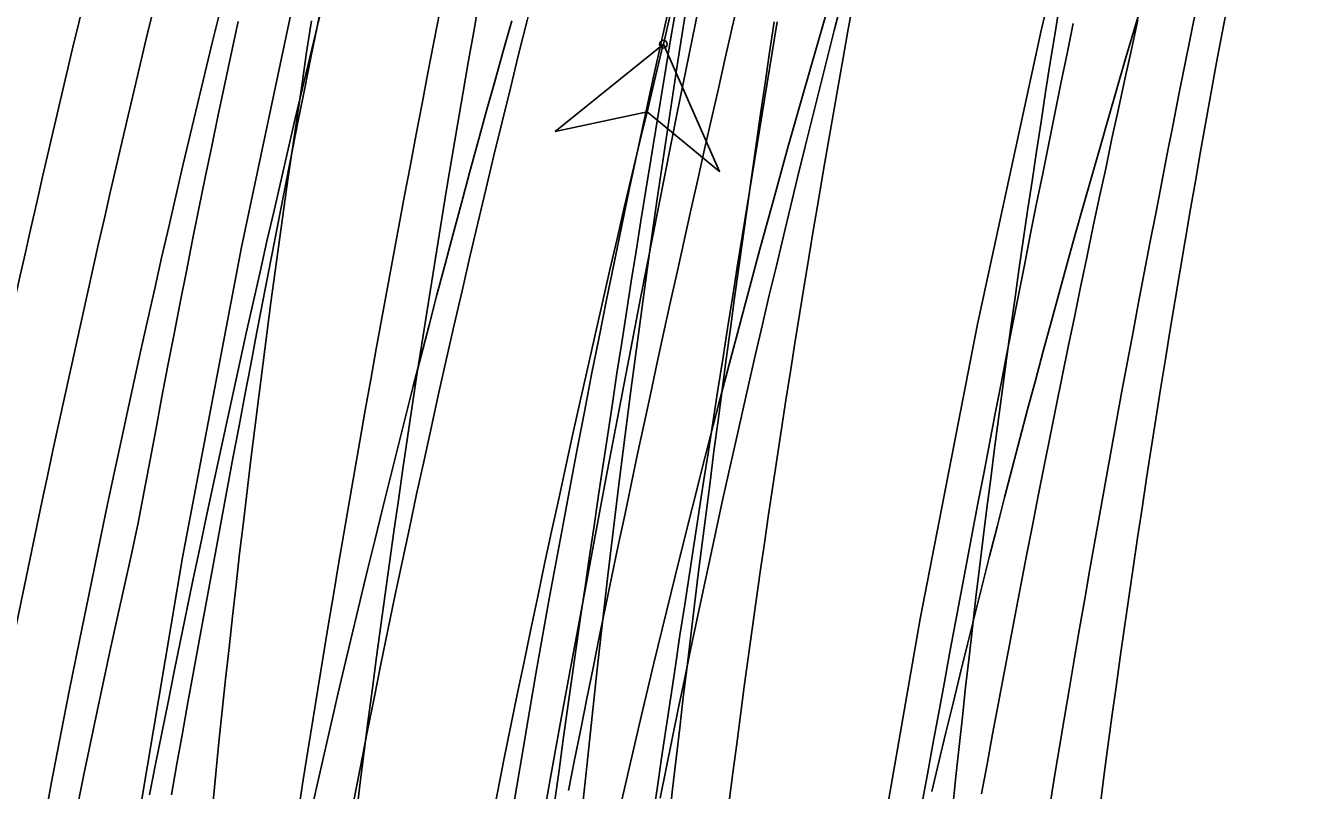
# Model space of a CAD drawing. Extents: x -14 to 1565148, y -25 to 642856.
# Drawn here: x 1564893.47 to 1564907.37, y 636603.78 to 636612.02 of the extents above; entities that cross this region are included whole.
import ezdxf

# ---------------------------------------------------------------- set-up
doc = ezdxf.new("R2010")
doc.units = 0
for name, color, linetype in [('GE_P_Alignment_100_Stations', 7, 'Continuous'), ('GE_X_Alignment', 7, 'Continuous'), ('MT_P_Work_Area', 7, 'Continuous'), ('PM_P_Edge_Line', 7, 'Continuous'), ('PV_P_EOP', 7, 'Continuous'), ('TR_Turning_Path26', 7, 'Continuous'), ('TR_Turning_Path28', 7, 'Continuous'), ('TR_Turning_Path28 - Copy-1', 7, 'Continuous'), ('TR_Turning_Path29', 7, 'Continuous')]:
    doc.layers.add(name, color=color, linetype=linetype)

msp = doc.modelspace()

# ---------------------------------------------------------------- linework, layer by layer
at = {"layer": 'GE_P_Alignment_100_Stations'}
for points in [[(1564894.476, 636602.28), (1564894.597, 636602.932), (1564895.161, 636606.283), (1564895.798, 636609.63), (1564896.505, 636612.963), (1564897.284, 636616.28), (1564898.134, 636619.58), (1564899.054, 636622.862), (1564900.044, 636626.122), (1564901.103, 636629.361)], [(1564902.439, 636601.76), (1564902.567, 636602.42), (1564903.123, 636605.624), (1564903.743, 636608.802), (1564904.432, 636611.966), (1564905.188, 636615.115), (1564906.011, 636618.247), (1564906.9, 636621.36), (1564907.856, 636624.454), (1564908.878, 636627.527)], [(1564895.137, 636609.033), (1564895.204, 636609.371), (1564895.271, 636609.709), (1564895.339, 636610.047), (1564895.408, 636610.384), (1564895.478, 636610.721), (1564895.548, 636611.058), (1564895.619, 636611.394), (1564895.691, 636611.73), (1564895.763, 636612.066)], [(1564894.028, 636603.605), (1564894.098, 636603.946), (1564894.169, 636604.286), (1564894.24, 636604.626), (1564894.312, 636604.966), (1564894.386, 636605.305), (1564894.46, 636605.644), (1564894.535, 636605.982), (1564894.611, 636606.321), (1564894.684, 636606.659), (1564894.75, 636606.999), (1564894.813, 636607.338), (1564894.877, 636607.678), (1564894.94, 636608.017), (1564895.005, 636608.356), (1564895.071, 636608.695), (1564895.137, 636609.033)]]:
    msp.add_lwpolyline(points, dxfattribs=at)
msp.add_arc((1565052.175, 636578.162), 155.536, 161.13776, 170.80813, dxfattribs=at)
at = {"layer": 'GE_X_Alignment'}
msp.add_arc((1565090.27, 636565.174), 201.75, 164.38184, 174.72467, dxfattribs=at)
at = {"layer": 'MT_P_Work_Area'}
for points in [[(1564899.33, 636603.773), (1564899.395, 636604.103), (1564899.461, 636604.434), (1564899.527, 636604.764), (1564899.594, 636605.094), (1564899.661, 636605.424), (1564899.729, 636605.754), (1564899.797, 636606.084), (1564899.866, 636606.413), (1564899.935, 636606.743), (1564900.005, 636607.072), (1564900.075, 636607.402), (1564900.145, 636607.731), (1564900.216, 636608.06), (1564900.287, 636608.389), (1564900.359, 636608.718), (1564900.431, 636609.046), (1564900.504, 636609.375), (1564900.576, 636609.703), (1564900.65, 636610.031), (1564900.723, 636610.36), (1564900.797, 636610.688), (1564900.872, 636611.016), (1564900.946, 636611.343), (1564901.021, 636611.671), (1564901.097, 636611.999), (1564901.172, 636612.326)], [(1564903.251, 636603.762), (1564903.326, 636604.08), (1564903.403, 636604.397), (1564903.479, 636604.715), (1564903.557, 636605.032), (1564903.635, 636605.349), (1564903.714, 636605.666), (1564903.793, 636605.982), (1564903.874, 636606.299), (1564903.954, 636606.615), (1564904.036, 636606.931), (1564904.118, 636607.247), (1564904.201, 636607.563), (1564904.284, 636607.879), (1564904.369, 636608.194), (1564904.453, 636608.509), (1564904.539, 636608.824), (1564904.625, 636609.139), (1564904.712, 636609.454), (1564904.799, 636609.769), (1564904.888, 636610.083), (1564904.976, 636610.397), (1564905.066, 636610.711), (1564905.156, 636611.025), (1564905.247, 636611.338), (1564905.338, 636611.652), (1564905.431, 636611.965), (1564905.523, 636612.278)], [(1564896.54, 636603.5), (1564896.615, 636603.832), (1564896.691, 636604.164), (1564896.767, 636604.495), (1564896.844, 636604.827), (1564896.922, 636605.158), (1564897.001, 636605.489), (1564897.08, 636605.82), (1564897.16, 636606.15), (1564897.24, 636606.481), (1564897.321, 636606.811), (1564897.403, 636607.141), (1564897.486, 636607.471), (1564897.569, 636607.801), (1564897.653, 636608.131), (1564897.738, 636608.46), (1564897.823, 636608.789), (1564897.909, 636609.118), (1564897.996, 636609.447), (1564898.084, 636609.776), (1564898.172, 636610.105), (1564898.261, 636610.433), (1564898.35, 636610.761), (1564898.441, 636611.089), (1564898.532, 636611.417), (1564898.623, 636611.744), (1564898.716, 636612.072)]]:
    msp.add_lwpolyline(points, dxfattribs=at)
msp.add_arc((1565053.64, 636568.192), 157.778, 155.99945, 182.74981, dxfattribs=at)
at = {"layer": 'PM_P_Edge_Line'}
for points in [[(1564894.806, 636603.724), (1564894.872, 636604.057), (1564894.939, 636604.39), (1564895.006, 636604.723), (1564895.073, 636605.056), (1564895.141, 636605.388), (1564895.21, 636605.721), (1564895.279, 636606.053), (1564895.349, 636606.385), (1564895.419, 636606.717), (1564895.489, 636607.049), (1564895.561, 636607.38), (1564895.632, 636607.712), (1564895.705, 636608.043), (1564895.778, 636608.374), (1564895.851, 636608.705), (1564895.925, 636609.036), (1564895.999, 636609.366), (1564896.074, 636609.697), (1564896.15, 636610.027), (1564896.226, 636610.358), (1564896.303, 636610.688), (1564896.38, 636611.018), (1564896.457, 636611.347), (1564896.536, 636611.677), (1564896.614, 636612.006), (1564896.694, 636612.336)], [(1564905.475, 636612.083), (1564905.405, 636611.762), (1564905.334, 636611.442), (1564905.265, 636611.122), (1564905.195, 636610.802), (1564905.127, 636610.481), (1564905.058, 636610.161), (1564904.99, 636609.84), (1564904.923, 636609.519), (1564904.856, 636609.199), (1564904.789, 636608.878), (1564904.723, 636608.557), (1564904.658, 636608.236), (1564904.592, 636607.915), (1564904.528, 636607.594), (1564904.463, 636607.272), (1564904.4, 636606.951), (1564904.336, 636606.63), (1564904.274, 636606.308), (1564904.211, 636605.987), (1564904.149, 636605.665), (1564904.088, 636605.344), (1564904.027, 636605.022), (1564903.967, 636604.701), (1564903.907, 636604.379), (1564903.847, 636604.057), (1564903.788, 636603.735)], [(1564900.353, 636611.82), (1564899.185, 636610.879), (1564900.176, 636611.091), (1564900.96, 636610.448), (1564900.353, 636611.82)]]:
    msp.add_lwpolyline(points, dxfattribs=at)
msp.add_lwpolyline([(1564900.353, 636611.82), (1564899.185, 636610.879), (1564900.176, 636611.091), (1564900.96, 636610.448)], close=True, dxfattribs=at)
msp.add_circle((1564900.353, 636611.82), 0.0417, dxfattribs=at)
msp.add_circle((1564900.353, 636611.82), 0.0417, dxfattribs=at)
for centre, radius, start, end in [((1565173.963, 636549.697), 280.574, 158.77151, 167.20801), ((1565098.103, 636563.671), 203.528, 166.31582, 172.78947)]:
    msp.add_arc(centre, radius, start, end, dxfattribs=at)
at = {"layer": 'PV_P_EOP'}
for radius in [201.75, 201]:
    msp.add_arc((1565090.27, 636565.174), radius, 164.38184, 174.72467, dxfattribs=at)
at = {"layer": 'TR_Turning_Path26'}
for points in [[(1564900.319, 636603.689), (1564900.383, 636604.009), (1564900.447, 636604.329), (1564900.513, 636604.649), (1564900.579, 636604.969), (1564900.645, 636605.289), (1564900.713, 636605.608), (1564900.781, 636605.928), (1564900.849, 636606.247), (1564900.918, 636606.566), (1564900.988, 636606.885), (1564901.059, 636607.204), (1564901.13, 636607.523), (1564901.202, 636607.841), (1564901.275, 636608.16), (1564901.348, 636608.478), (1564901.422, 636608.796), (1564901.496, 636609.114), (1564901.572, 636609.431), (1564901.648, 636609.749), (1564901.724, 636610.067), (1564901.801, 636610.384), (1564901.879, 636610.701), (1564901.958, 636611.018), (1564902.037, 636611.335), (1564902.117, 636611.651), (1564902.197, 636611.968), (1564902.278, 636612.284)], [(1564904.523, 636603.604), (1564904.576, 636603.924), (1564904.628, 636604.243), (1564904.682, 636604.562), (1564904.736, 636604.881), (1564904.79, 636605.201), (1564904.845, 636605.52), (1564904.901, 636605.84), (1564904.957, 636606.159), (1564905.013, 636606.479), (1564905.07, 636606.798), (1564905.128, 636607.118), (1564905.186, 636607.438), (1564905.244, 636607.757), (1564905.303, 636608.077), (1564905.363, 636608.397), (1564905.423, 636608.717), (1564905.483, 636609.036), (1564905.544, 636609.356), (1564905.605, 636609.676), (1564905.667, 636609.996), (1564905.729, 636610.316), (1564905.791, 636610.636), (1564905.854, 636610.956), (1564905.918, 636611.276), (1564905.982, 636611.596), (1564906.046, 636611.916), (1564906.111, 636612.236)], [(1564893.686, 636603.527), (1564893.749, 636603.861), (1564893.814, 636604.195), (1564893.879, 636604.529), (1564893.944, 636604.862), (1564894.011, 636605.196), (1564894.078, 636605.529), (1564894.146, 636605.862), (1564894.214, 636606.195), (1564894.283, 636606.528), (1564894.353, 636606.861), (1564894.424, 636607.193), (1564894.495, 636607.526), (1564894.567, 636607.858), (1564894.64, 636608.19), (1564894.713, 636608.522), (1564894.787, 636608.854), (1564894.862, 636609.186), (1564894.937, 636609.517), (1564895.013, 636609.849), (1564895.09, 636610.18), (1564895.167, 636610.511), (1564895.246, 636610.842), (1564895.324, 636611.173), (1564895.404, 636611.503), (1564895.484, 636611.834), (1564895.565, 636612.164)], [(1564896.414, 636603.555), (1564896.466, 636603.888), (1564896.519, 636604.22), (1564896.573, 636604.553), (1564896.626, 636604.885), (1564896.681, 636605.217), (1564896.736, 636605.549), (1564896.791, 636605.882), (1564896.847, 636606.214), (1564896.904, 636606.545), (1564896.961, 636606.877), (1564897.019, 636607.209), (1564897.077, 636607.54), (1564897.135, 636607.872), (1564897.195, 636608.203), (1564897.254, 636608.534), (1564897.314, 636608.866), (1564897.375, 636609.197), (1564897.436, 636609.528), (1564897.497, 636609.858), (1564897.559, 636610.189), (1564897.622, 636610.52), (1564897.684, 636610.85), (1564897.748, 636611.181), (1564897.811, 636611.511), (1564897.876, 636611.841), (1564897.94, 636612.171)]]:
    msp.add_lwpolyline(points, dxfattribs=at)
msp.add_arc((1565054.322, 636573.101), 160.252, 158.95242, 176.11132, dxfattribs=at)
at = {"layer": 'TR_Turning_Path28'}
for points in [[(1564897.039, 636603.52), (1564897.081, 636603.858), (1564897.124, 636604.197), (1564897.167, 636604.535), (1564897.212, 636604.874), (1564897.257, 636605.212), (1564897.302, 636605.551), (1564897.349, 636605.889), (1564897.396, 636606.227), (1564897.444, 636606.565), (1564897.492, 636606.903), (1564897.541, 636607.24), (1564897.591, 636607.578), (1564897.642, 636607.916), (1564897.693, 636608.253), (1564897.745, 636608.59), (1564897.798, 636608.928), (1564897.852, 636609.265), (1564897.906, 636609.602), (1564897.961, 636609.939), (1564898.016, 636610.275), (1564898.073, 636610.612), (1564898.13, 636610.949), (1564898.187, 636611.285), (1564898.246, 636611.621), (1564898.305, 636611.958), (1564898.365, 636612.294)], [(1564905.066, 636603.602), (1564905.108, 636603.924), (1564905.151, 636604.246), (1564905.195, 636604.568), (1564905.239, 636604.889), (1564905.284, 636605.211), (1564905.33, 636605.532), (1564905.376, 636605.854), (1564905.423, 636606.175), (1564905.471, 636606.496), (1564905.52, 636606.818), (1564905.569, 636607.139), (1564905.618, 636607.46), (1564905.669, 636607.78), (1564905.72, 636608.101), (1564905.771, 636608.422), (1564905.824, 636608.742), (1564905.877, 636609.062), (1564905.931, 636609.383), (1564905.985, 636609.703), (1564906.04, 636610.023), (1564906.096, 636610.343), (1564906.152, 636610.663), (1564906.209, 636610.982), (1564906.267, 636611.302), (1564906.325, 636611.621), (1564906.384, 636611.941), (1564906.444, 636612.26)], [(1564900.235, 636603.459), (1564900.284, 636603.79), (1564900.333, 636604.121), (1564900.383, 636604.452), (1564900.432, 636604.784), (1564900.482, 636605.115), (1564900.532, 636605.446), (1564900.583, 636605.777), (1564900.633, 636606.108), (1564900.684, 636606.439), (1564900.735, 636606.77), (1564900.786, 636607.101), (1564900.838, 636607.432), (1564900.889, 636607.763), (1564900.941, 636608.094), (1564900.993, 636608.425), (1564901.046, 636608.755), (1564901.098, 636609.086), (1564901.151, 636609.417), (1564901.204, 636609.748), (1564901.257, 636610.078), (1564901.31, 636610.409), (1564901.364, 636610.739), (1564901.418, 636611.07), (1564901.472, 636611.4), (1564901.526, 636611.731), (1564901.58, 636612.061)]]:
    msp.add_lwpolyline(points, dxfattribs=at)
msp.add_arc((1565059.003, 636583.538), 159.215, 162.4061, 176.78782, dxfattribs=at)
at = {"layer": 'TR_Turning_Path28 - Copy-1'}
for points in [[(1564903.476, 636603.601), (1564903.51, 636603.923), (1564903.544, 636604.245), (1564903.58, 636604.566), (1564903.615, 636604.888), (1564903.652, 636605.21), (1564903.689, 636605.531), (1564903.727, 636605.853), (1564903.766, 636606.174), (1564903.805, 636606.496), (1564903.845, 636606.817), (1564903.886, 636607.138), (1564903.927, 636607.459), (1564903.97, 636607.78), (1564904.012, 636608.101), (1564904.056, 636608.422), (1564904.1, 636608.742), (1564904.145, 636609.063), (1564904.191, 636609.383), (1564904.237, 636609.704), (1564904.284, 636610.024), (1564904.332, 636610.344), (1564904.38, 636610.664), (1564904.429, 636610.984), (1564904.479, 636611.304), (1564904.529, 636611.624), (1564904.581, 636611.943), (1564904.633, 636612.263)], [(1564899.181, 636603.663), (1564899.227, 636603.992), (1564899.272, 636604.322), (1564899.319, 636604.652), (1564899.365, 636604.981), (1564899.412, 636605.311), (1564899.459, 636605.64), (1564899.507, 636605.969), (1564899.555, 636606.299), (1564899.604, 636606.628), (1564899.653, 636606.957), (1564899.702, 636607.286), (1564899.752, 636607.615), (1564899.802, 636607.944), (1564899.852, 636608.273), (1564899.903, 636608.602), (1564899.954, 636608.931), (1564900.006, 636609.26), (1564900.058, 636609.588), (1564900.111, 636609.917), (1564900.163, 636610.245), (1564900.217, 636610.574), (1564900.27, 636610.902), (1564900.324, 636611.231), (1564900.379, 636611.559), (1564900.433, 636611.887), (1564900.489, 636612.215)], [(1564895.488, 636603.616), (1564895.522, 636603.955), (1564895.556, 636604.294), (1564895.591, 636604.633), (1564895.627, 636604.972), (1564895.664, 636605.311), (1564895.702, 636605.65), (1564895.74, 636605.989), (1564895.779, 636606.327), (1564895.819, 636606.666), (1564895.859, 636607.005), (1564895.9, 636607.343), (1564895.942, 636607.681), (1564895.985, 636608.02), (1564896.028, 636608.358), (1564896.072, 636608.696), (1564896.117, 636609.034), (1564896.163, 636609.372), (1564896.209, 636609.709), (1564896.256, 636610.047), (1564896.304, 636610.385), (1564896.352, 636610.722), (1564896.402, 636611.06), (1564896.452, 636611.397), (1564896.502, 636611.734), (1564896.554, 636612.071)]]:
    msp.add_lwpolyline(points, dxfattribs=at)
msp.add_arc((1565051.625, 636588.231), 152.918, 164.14187, 176.34438, dxfattribs=at)
at = {"layer": 'TR_Turning_Path29'}
for points in [[(1564895.042, 636603.726), (1564895.102, 636604.058), (1564895.161, 636604.39), (1564895.221, 636604.721), (1564895.281, 636605.053), (1564895.342, 636605.385), (1564895.402, 636605.716), (1564895.463, 636606.048), (1564895.525, 636606.379), (1564895.586, 636606.711), (1564895.648, 636607.042), (1564895.71, 636607.374), (1564895.773, 636607.705), (1564895.836, 636608.036), (1564895.899, 636608.367), (1564895.962, 636608.698), (1564896.026, 636609.03), (1564896.09, 636609.361), (1564896.155, 636609.691), (1564896.219, 636610.022), (1564896.284, 636610.353), (1564896.35, 636610.684), (1564896.415, 636611.015), (1564896.481, 636611.345), (1564896.547, 636611.676), (1564896.614, 636612.006), (1564896.681, 636612.337)], [(1564900.414, 636603.453), (1564900.452, 636603.785), (1564900.49, 636604.116), (1564900.529, 636604.448), (1564900.568, 636604.779), (1564900.608, 636605.111), (1564900.648, 636605.442), (1564900.689, 636605.773), (1564900.73, 636606.105), (1564900.771, 636606.436), (1564900.814, 636606.767), (1564900.856, 636607.098), (1564900.899, 636607.43), (1564900.943, 636607.761), (1564900.986, 636608.092), (1564901.031, 636608.423), (1564901.076, 636608.754), (1564901.121, 636609.084), (1564901.167, 636609.415), (1564901.213, 636609.746), (1564901.26, 636610.077), (1564901.307, 636610.407), (1564901.354, 636610.738), (1564901.402, 636611.069), (1564901.451, 636611.399), (1564901.5, 636611.73), (1564901.549, 636612.06)], [(1564903.143, 636603.624), (1564903.202, 636603.949), (1564903.262, 636604.273), (1564903.322, 636604.597), (1564903.382, 636604.922), (1564903.442, 636605.246), (1564903.502, 636605.57), (1564903.563, 636605.894), (1564903.624, 636606.218), (1564903.686, 636606.542), (1564903.748, 636606.866), (1564903.81, 636607.19), (1564903.872, 636607.514), (1564903.935, 636607.838), (1564903.998, 636608.162), (1564904.061, 636608.485), (1564904.125, 636608.809), (1564904.189, 636609.133), (1564904.253, 636609.456), (1564904.317, 636609.78), (1564904.382, 636610.103), (1564904.447, 636610.426), (1564904.512, 636610.75), (1564904.578, 636611.073), (1564904.644, 636611.396), (1564904.71, 636611.719), (1564904.777, 636612.042)]]:
    msp.add_lwpolyline(points, dxfattribs=at)
msp.add_arc((1565256.127, 636539.493), 362.757, 158.08889, 171.57273, dxfattribs=at)

doc.saveas('drawing.dxf')
